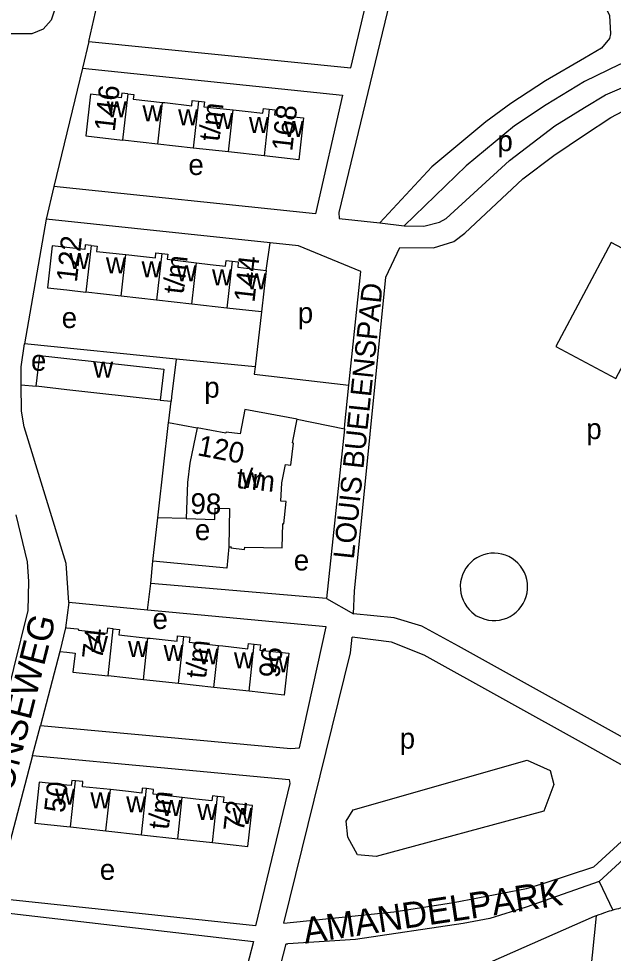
# Model space of a CAD drawing. Extents: x 161936 to 163647, y 386450 to 388633.
# Drawn here: x 162490.7 to 162605.5, y 387613.3 to 387793.6 of the extents above; entities that cross this region are included whole.
import ezdxf

# ---------------------------------------------------------------- set-up
doc = ezdxf.new("R2010")
doc.units = 0
for name, color, linetype in [('BLT_Basislijn', 7, 'Continuous'), ('BLT_Bebouwing', 7, 'Continuous'), ('BLT_Centroide', 7, 'Continuous'), ('BLT_Huisnummer_reeks', 7, 'Continuous'), ('BLT_Onderdoorgang_en_onderverdeling', 7, 'Continuous'), ('BLT_Onderverdeling_panden', 7, 'Continuous'), ('BLT_Straatnaam', 7, 'Continuous'), ('BLT_Straatnaam_verkleind', 7, 'Continuous'), ('BLT_Vlakafsluiter', 7, 'Continuous')]:
    doc.layers.add(name, color=color, linetype=linetype)

msp = doc.modelspace()

# ---------------------------------------------------------------- linework, layer by layer
at = {"layer": 'BLT_Basislijn'}
for p, q in [((162554.86, 387784.13), (162560.39, 387807.71)), ((162504.29, 387789.22), (162506.46, 387799.09)), ((162504.29, 387789.22), (162503.04, 387784.07)), ((162504.29, 387789.22), (162554.86, 387784.13)), ((162503.04, 387784.07), (162497.51, 387761.21)), ((162497.51, 387761.21), (162495.99, 387754.93)), ((162495.99, 387754.93), (162491.82, 387730.86)), ((162539.26, 387750.39), (162495.99, 387754.93)), ((162560.44, 387754.26), (162565.16, 387753.65)), ((162538.52, 387745.05), (162539.26, 387750.39)), ((162544.76, 387749.81), (162539.26, 387750.39)), ((162537.61, 387737.03), (162536.36, 387726.42)), ((162521.1, 387727.89), (162491.82, 387730.86)), ((162536.36, 387726.42), (162521.1, 387727.89)), ((162536.36, 387726.42), (162536.19, 387725.02)), ((162536.19, 387725.02), (162554.49, 387722.88)), ((162491.19, 387722.97), (162494.09, 387722.69)), ((162518.05, 387720.02), (162520.15, 387719.82)), ((162519.64, 387715.7), (162525.18, 387714.67)), ((162544.48, 387716.33), (162553.62, 387714.46)), ((162523.03, 387697.15), (162517.57, 387697.29)), ((162516.2, 387684.65), (162516.64, 387688.95)), ((162515.59, 387679.47), (162516.2, 387684.65)), ((162500.4, 387680.95), (162499.76, 387676.05)), ((162515.59, 387679.47), (162500.4, 387680.95)), ((162498.66, 387671.53), (162494.9, 387657.21)), ((162493.38, 387651.45), (162494.9, 387657.21)), ((162493.38, 387651.45), (162487.18, 387627.86)), ((162602.83, 387627.15), (162588.68, 387622.15)), ((162602.83, 387627.15), (162605.44, 387621.6)), ((162536.43, 387618.6), (162484.31, 387624.06)), ((162536.08, 387615.52), (162528.92, 387588.41)), ((162536.17, 387591.57), (162542.39, 387615.1)), ((162542.39, 387615.1), (162542.71, 387615.08))]:
    msp.add_line(p, q, dxfattribs=at)
for points in [[(162571.63, 387835.36), (162552.54, 387756.2), (162552.61, 387755.09), (162560.44, 387754.26)], [(162571.63, 387835.36), (162581.37, 387827.27), (162588.79, 387819.45), (162592.93, 387814.21), (162600, 387802.74), (162604.3, 387795.34), (162604.77, 387794.22), (162604.98, 387790.72), (162604.77, 387789.83), (162603.28, 387787.95), (162600, 387786.03), (162592.46, 387781.62), (162585.77, 387777.29), (162580.92, 387773.7), (162570.46, 387765.03), (162560.44, 387754.26)], [(162502.48, 387814.29), (162501.34, 387810.13), (162499.33, 387800.3), (162497.01, 387793.33), (162495.42, 387791.61), (162493.28, 387790.67), (162487.12, 387790.69), (162487.41, 387797.79)], [(162619.61, 387788.34), (162612.76, 387786.68), (162606.74, 387784.77), (162600, 387781.48), (162592.56, 387777.02), (162586.47, 387772.95), (162577.14, 387765.22), (162565.16, 387753.65)], [(162503.04, 387784.07), (162553.26, 387778.84), (162548.06, 387755.94), (162497.51, 387761.21)], [(162565.16, 387753.65), (162568.92, 387753.57), (162571.98, 387754.33), (162573.26, 387755.06), (162585.49, 387766.26), (162594.26, 387772.98), (162600, 387776.48), (162604.04, 387778.94), (162610.92, 387781.87), (162619.24, 387784.08)], [(162555.36, 387678.77), (162555.54, 387683.14), (162561.59, 387743.73), (162564.34, 387749.46), (162570.79, 387749.43), (162574.75, 387750.6), (162576.84, 387752.22), (162588.06, 387762.7), (162594.03, 387767.22), (162600, 387771.19), (162605.07, 387774.56), (162612.24, 387778.35), (162615.42, 387778.54), (162616.4, 387778.21), (162618.45, 387776.3)], [(162554.49, 387722.88), (162556.77, 387744.87), (162544.76, 387749.81)], [(162491.19, 387722.97), (162491.18, 387723.51), (162491.17, 387726.41), (162491.82, 387730.86)], [(162521.1, 387727.89), (162520.25, 387720.63), (162520.15, 387719.82)], [(162500.4, 387680.95), (162499.87, 387688.52), (162491.75, 387714.85), (162491.26, 387717.88), (162491.19, 387722.97)], [(162553.62, 387714.46), (162553.72, 387715.4), (162554.49, 387722.88)], [(162519.64, 387715.7), (162519.68, 387716), (162520.15, 387719.82)], [(162517.57, 387697.29), (162517.7, 387698.44), (162519.64, 387715.7)], [(162553.62, 387714.46), (162550.18, 387681.74)], [(162481.44, 387634.62), (162492.55, 387679.45), (162492.68, 387685.02), (162492.39, 387688.84), (162490.26, 387697.9)], [(162516.64, 387688.95), (162516.75, 387690.04), (162517.57, 387697.29)], [(162531.28, 387691.7), (162530.9, 387687.6), (162516.64, 387688.95)], [(162588.99, 387683.99), (162588.95, 387684.71), (162588.83, 387685.42), (162588.63, 387686.11), (162588.36, 387686.78), (162588.01, 387687.41), (162587.6, 387688), (162587.12, 387688.54), (162586.59, 387689.03), (162586.01, 387689.45), (162585.38, 387689.81), (162584.72, 387690.09), (162584.03, 387690.3), (162583.32, 387690.43), (162582.6, 387690.49), (162581.88, 387690.46), (162581.17, 387690.35), (162580.47, 387690.17), (162579.8, 387689.91), (162579.16, 387689.57), (162578.56, 387689.17), (162578.01, 387688.71), (162577.52, 387688.18), (162577.08, 387687.6), (162576.71, 387686.98), (162576.42, 387686.33), (162576.2, 387685.64), (162576.05, 387684.93), (162575.99, 387684.22), (162576, 387683.5), (162576.09, 387682.78), (162576.27, 387682.08), (162576.52, 387681.4), (162576.84, 387680.76), (162577.23, 387680.15), (162577.69, 387679.6), (162578.2, 387679.09), (162579.06, 387678.42)], [(162550.18, 387681.74), (162516.2, 387684.65)], [(162579.06, 387678.42), (162580.72, 387677.73), (162581.42, 387677.57), (162582.14, 387677.49), (162582.86, 387677.49), (162583.58, 387677.57), (162584.28, 387677.73), (162584.96, 387677.97), (162585.61, 387678.28), (162586.22, 387678.66), (162586.79, 387679.11), (162587.3, 387679.61), (162587.76, 387680.18), (162588.15, 387680.78), (162588.46, 387681.43), (162588.71, 387682.11), (162588.88, 387682.81), (162588.97, 387683.52), (162588.99, 387683.99)], [(162494.9, 387657.21), (162543.27, 387652.79), (162544.92, 387652.93), (162550.09, 387676.3), (162515.59, 387679.47)], [(162575.64, 387672.51), (162568.58, 387676.42), (162563.23, 387678.02), (162555.36, 387678.77)], [(162541.9, 387619.06), (162563.14, 387621.3), (162574.66, 387623.05), (162588.79, 387625.8), (162592.2, 387626.81), (162601.78, 387629.97), (162607.92, 387635.57), (162612.24, 387640.26), (162613.51, 387641.73), (162613.82, 387642.26), (162614, 387642.88), (162613.98, 387643.96), (162613.52, 387644.97), (162612.38, 387645.86), (162609.07, 387648.57), (162600, 387653.61), (162568.98, 387670.83), (162562.69, 387673.32), (162555.08, 387674.29)], [(162541.9, 387619.06), (162554.8, 387671.26), (162555.08, 387674.29)], [(162618.52, 387648.75), (162600, 387659.01), (162575.64, 387672.51)], [(162493.38, 387651.45), (162542.92, 387646.82), (162543.08, 387646.02), (162536.43, 387618.6)], [(162602.83, 387627.15), (162612.26, 387635.79), (162615.73, 387639.97), (162617.27, 387641.54), (162618.79, 387641.99)], [(162588.68, 387622.15), (162581.69, 387619.97), (162576.52, 387618.99), (162555.73, 387615.92), (162542.71, 387615.08)], [(162487.72, 387621.13), (162536.08, 387615.52)]]:
    msp.add_lwpolyline(points, dxfattribs=at)
for points in [[(162605.13, 387750.46), (162594.41, 387730.38), (162606.05, 387724.17), (162616.76, 387744.25)], [(162555.27, 387640.93), (162588.89, 387650.55), (162593.31, 387648.53), (162594.08, 387645.82), (162592.09, 387640.72), (162559.77, 387631.93), (162556.12, 387632.24), (162554.26, 387635.66), (162553.95, 387638.76)]]:
    msp.add_lwpolyline(points, close=True, dxfattribs=at)
at = {"layer": 'BLT_Bebouwing'}
for p, q in [((162517.59, 387769.44), (162510.77, 387770.21)), ((162524.4, 387768.67), (162517.59, 387769.44)), ((162531.25, 387767.9), (162524.4, 387768.67)), ((162538.1, 387767.13), (162531.25, 387767.9)), ((162510.52, 387740.1), (162503.7, 387740.87)), ((162517.34, 387739.33), (162510.52, 387740.1)), ((162524.13, 387738.56), (162517.34, 387739.33)), ((162530.93, 387737.79), (162524.13, 387738.56)), ((162499.76, 387676.05), (162498.66, 387671.53)), ((162514.8, 387666.05), (162508, 387666.79)), ((162521.6, 387665.31), (162514.8, 387666.05)), ((162528.4, 387664.58), (162521.6, 387665.31)), ((162535.2, 387663.84), (162528.4, 387664.58)), ((162500.69, 387637.65), (162507.55, 387636.9)), ((162507.55, 387636.9), (162514.41, 387636.15)), ((162514.41, 387636.15), (162521.42, 387635.38)), ((162521.42, 387635.38), (162528.14, 387634.65)), ((162601.82, 387620.34), (162566.34, 387604.79))]:
    msp.add_line(p, q, dxfattribs=at)
for points in [[(162504.57, 387779.03), (162503.67, 387771.01)], [(162511.78, 387779.15), (162510.61, 387779.28), (162510.51, 387778.36), (162504.57, 387779.03)], [(162511.78, 387779.15), (162512.94, 387779.02), (162512.83, 387778.07), (162518.49, 387777.47)], [(162518.49, 387777.47), (162518.92, 387777.42), (162524.12, 387776.84), (162524.24, 387777.84), (162525.41, 387777.71)], [(162525.41, 387777.71), (162526.59, 387777.58), (162526.48, 387776.61), (162532.16, 387776.01)], [(162532.16, 387776.01), (162534.42, 387775.77), (162537.87, 387775.38), (162537.97, 387776.28), (162539.11, 387776.15)], [(162539.11, 387776.15), (162540.25, 387776.02), (162540.14, 387775.1), (162545.7, 387774.47), (162544.79, 387766.38), (162538.1, 387767.13)], [(162503.67, 387771.01), (162510.77, 387770.21)], [(162504.72, 387749.86), (162503.56, 387749.99), (162503.46, 387749.06), (162500, 387749.45), (162497.21, 387749.76), (162496.3, 387741.71), (162500, 387741.29), (162503.7, 387740.87)], [(162504.72, 387749.86), (162505.87, 387749.73), (162505.76, 387748.73), (162511.43, 387748.12)], [(162511.43, 387748.12), (162514.25, 387747.82), (162517.11, 387747.5), (162517.22, 387748.44), (162518.36, 387748.32)], [(162518.36, 387748.32), (162519.49, 387748.19), (162519.38, 387747.23), (162525.04, 387746.54)], [(162525.04, 387746.54), (162527.67, 387746.22), (162530.66, 387745.88), (162530.78, 387746.98), (162531.95, 387746.85)], [(162531.95, 387746.85), (162533.12, 387746.72), (162533, 387745.67), (162538.52, 387745.05)], [(162538.52, 387745.05), (162537.61, 387737.03)], [(162537.61, 387737.03), (162530.93, 387737.79)], [(162494.09, 387722.69), (162494.82, 387728.64), (162500, 387728.07), (162518.77, 387725.98), (162518.05, 387720.02)], [(162518.05, 387720.02), (162500, 387722.03), (162494.09, 387722.69)], [(162544.48, 387716.33), (162534.41, 387718.24), (162533.51, 387713.51), (162530.75, 387713.81), (162530.73, 387713.61), (162525.18, 387714.67)], [(162531.28, 387691.7), (162531.73, 387691.69), (162531.71, 387691.49), (162534.35, 387691.19), (162534.38, 387691.64), (162541.59, 387691.52), (162541.74, 387696.18), (162541.94, 387696.15), (162542.39, 387700.43), (162541.36, 387700.54), (162541.52, 387704.08), (162542.24, 387707.59), (162543.27, 387707.47), (162543.76, 387711.74), (162543.56, 387711.76), (162544.48, 387716.33)], [(162525.18, 387714.67), (162523.76, 387707.83), (162523.33, 387704.12), (162523.03, 387697.15)], [(162523.03, 387697.15), (162528.62, 387697.01), (162528.66, 387699.16), (162531.41, 387699.11), (162531.28, 387691.7)], [(162508.98, 387675.89), (162507.85, 387676.01), (162507.73, 387674.95), (162502.32, 387675.53), (162502.34, 387675.77), (162502.09, 387675.8), (162500, 387676.02), (162499.76, 387676.05)], [(162508.98, 387675.89), (162510.17, 387675.76), (162510.06, 387674.7), (162515.67, 387674.09)], [(162515.67, 387674.09), (162516.09, 387674.05), (162521.3, 387673.48), (162521.41, 387674.52), (162522.58, 387674.39)], [(162522.58, 387674.39), (162523.74, 387674.26), (162523.63, 387673.28), (162529.27, 387672.67)], [(162529.27, 387672.67), (162530.12, 387672.58), (162534.98, 387672.05), (162535.09, 387673.03), (162536.18, 387672.92)], [(162536.18, 387672.92), (162537.4, 387672.78), (162537.29, 387671.78), (162542.87, 387671.18), (162541.99, 387663.1), (162535.2, 387663.84)], [(162498.66, 387671.53), (162500, 387671.38), (162501.6, 387671.21), (162501.2, 387667.52), (162508, 387666.79)], [(162501.66, 387646.55), (162500.96, 387646.63), (162500.85, 387645.65), (162500, 387645.74), (162494.7, 387646.32)], [(162494.7, 387646.32), (162493.83, 387638.4)], [(162508.42, 387644.85), (162503.02, 387645.41), (162503.13, 387646.39), (162501.66, 387646.55)], [(162515.38, 387645.04), (162514.58, 387645.13), (162514.48, 387644.2), (162511.92, 387644.48), (162508.42, 387644.85)], [(162522.29, 387643.31), (162516.66, 387643.95), (162516.76, 387644.89), (162515.38, 387645.04)], [(162529.11, 387643.55), (162528.13, 387643.66), (162528.02, 387642.68), (162524.91, 387643.02), (162522.29, 387643.31)], [(162534.99, 387633.9), (162535.85, 387641.79), (162530.25, 387642.4), (162530.36, 387643.41), (162529.11, 387643.55)], [(162493.83, 387638.4), (162500, 387637.72), (162500.69, 387637.65)], [(162528.14, 387634.65), (162534.99, 387633.9)], [(162605.44, 387621.6), (162605.09, 387621.49), (162604.73, 387621.38), (162604.38, 387621.27), (162604.03, 387621.16), (162603.62, 387621.02), (162603.17, 387620.85), (162602.72, 387620.68), (162602.2, 387620.48)], [(162608.71, 387622.29), (162608.34, 387622.23), (162607.98, 387622.16), (162607.61, 387622.1), (162607.25, 387622.02), (162606.89, 387621.95), (162606.52, 387621.87), (162606.16, 387621.78), (162605.8, 387621.69), (162605.44, 387621.6)], [(162602.2, 387620.48), (162601.82, 387620.34)]]:
    msp.add_lwpolyline(points, dxfattribs=at)
at = {"layer": 'BLT_Onderdoorgang_en_onderverdeling'}
msp.add_line((162602.2, 387620.48), (162600.46, 387602.72), dxfattribs=at)
at = {"layer": 'BLT_Onderverdeling_panden'}
for p, q in [((162511.78, 387779.15), (162510.77, 387770.21)), ((162517.59, 387769.44), (162518.49, 387777.47)), ((162525.41, 387777.71), (162524.4, 387768.67)), ((162531.25, 387767.9), (162532.16, 387776.01)), ((162539.11, 387776.15), (162538.1, 387767.13)), ((162504.72, 387749.86), (162503.7, 387740.87)), ((162510.52, 387740.1), (162511.43, 387748.12)), ((162518.36, 387748.32), (162517.34, 387739.33)), ((162524.13, 387738.56), (162525.04, 387746.54)), ((162531.95, 387746.85), (162530.93, 387737.79)), ((162508, 387666.79), (162508.98, 387675.89)), ((162514.8, 387666.05), (162515.67, 387674.09)), ((162521.6, 387665.31), (162522.58, 387674.39)), ((162528.4, 387664.58), (162529.27, 387672.67)), ((162535.2, 387663.84), (162536.18, 387672.92)), ((162500.69, 387637.65), (162501.66, 387646.55)), ((162507.55, 387636.9), (162508.42, 387644.85)), ((162514.41, 387636.15), (162515.38, 387645.04)), ((162521.42, 387635.38), (162522.29, 387643.31)), ((162528.14, 387634.65), (162529.11, 387643.55))]:
    msp.add_line(p, q, dxfattribs=at)
at = {"layer": 'BLT_Vlakafsluiter'}
msp.add_line((162550.18, 387681.74), (162555.36, 387678.77), dxfattribs=at)

# ---------------------------------------------------------------- texts
at = {"layer": 'BLT_Centroide'}
for s, p in [('w', (162507.72, 387774.62)), ('w', (162514.62, 387773.83)), ('w', (162521.5, 387773.06)), ('w', (162528.28, 387772.33)), ('w', (162535.17, 387771.58)), ('w', (162541.91, 387770.81)), ('p', (162583.16, 387768.05)), ('e', (162523.48, 387763.46)), ('w', (162500.5, 387745.31)), ('w', (162507.56, 387744.48)), ('w', (162514.44, 387743.73)), ('w', (162521.19, 387742.95)), ('w', (162528.05, 387742.16)), ('w', (162534.72, 387741.41)), ('e', (162499.02, 387733.93)), ('p', (162544.61, 387734.88)), ('e', (162493.09, 387725.67)), ('w', (162505.1, 387724.34)), ('p', (162526.55, 387720.49)), ('p', (162600.32, 387712.49)), ('w', (162533.77, 387703.03)), ('e', (162524.74, 387693)), ('e', (162543.83, 387687.15)), ('e', (162516.55, 387675.85)), ('w', (162504.08, 387671.41)), ('w', (162511.83, 387670.44)), ('w', (162518.69, 387669.7)), ('w', (162525.44, 387669)), ('w', (162532.28, 387668.25)), ('w', (162539.03, 387667.52)), ('p', (162564.29, 387652.76)), ('w', (162497.75, 387641.98)), ('w', (162504.56, 387641.23)), ('w', (162511.47, 387640.5)), ('w', (162518.28, 387639.75)), ('w', (162525.19, 387638.98)), ('w', (162532, 387638.22)), ('e', (162506.38, 387627.44))]:
    msp.add_text(s, height=4, dxfattribs=at).set_placement(p)
at = {"layer": 'BLT_Huisnummer_reeks'}
for s, rotation, p in [('146', 83.5979, (162509.26, 387771.72)), ('t/m', 83.5845, (162529.45, 387769.82)), ('168', 83.5837, (162543.53, 387767.91)), ('122', 83.5542, (162501.94, 387742.63)), ('t/m', 83.5385, (162522.54, 387740.36)), ('144', 83.5359, (162536.23, 387738.76)), ('120', 349.2317, (162525.06, 387709.39)), ('t/m', 353.7213, (162532.61, 387703.09)), ('98', 358.9907, (162523.86, 387698.08)), ('74', 83.8154, (162506.89, 387669.87)), ('t/m', 83.8153, (162526.87, 387666.16)), ('96', 83.8219, (162541.05, 387666.28)), ('50', 83.7643, (162499.58, 387640.26)), ('t/m', 83.7613, (162519.66, 387637.02)), ('72', 83.7666, (162534.19, 387636.63))]:
    msp.add_text(s, height=4, rotation=rotation, dxfattribs=at).set_placement(p)
at = {"layer": 'BLT_Straatnaam'}
for s, height, rotation, p in [('SONSEWEG', 5, 75.8481, (162488.32, 387639.75)), ('AMANDELPARK', 4.9999, 8.5213, (162546.04, 387615.12))]:
    msp.add_text(s, height=height, rotation=rotation, dxfattribs=at).set_placement(p)
at = {"layer": 'BLT_Straatnaam_verkleind'}
msp.add_text('LOUIS BUELENSPAD', height=4, rotation=83.9699, dxfattribs=at).set_placement((162555.42, 387689.21))

doc.saveas('drawing.dxf')
